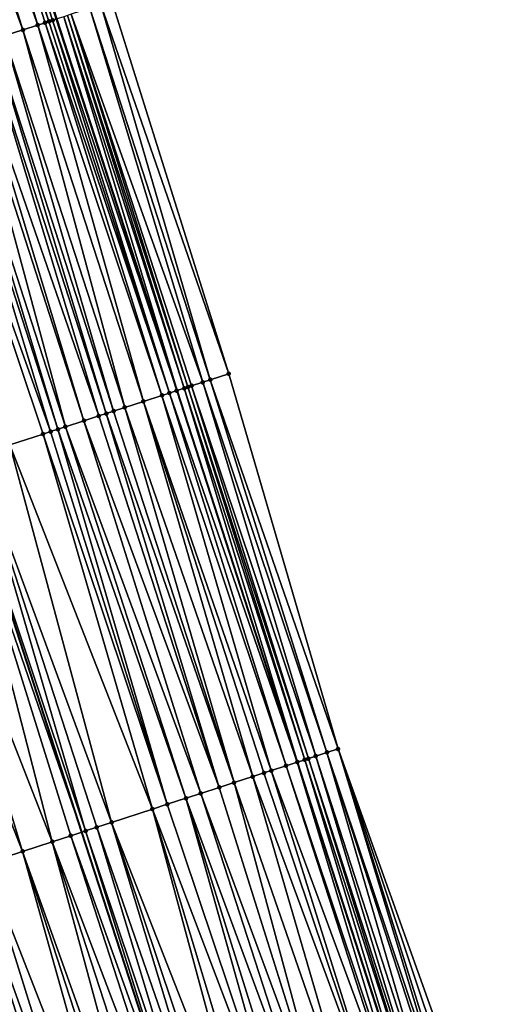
# Model space of a CAD drawing. Header units: feet. Extents: x 2004186 to 2014793, y 836912 to 864902.
# Tile 838 of 974: x 2004529 to 2004554, y 859031 to 859082. Entities that reach past the tile are written whole.
import ezdxf

# ---------------------------------------------------------------- set-up
doc = ezdxf.new("R2010")
doc.units = ezdxf.units.FT
doc.header["$LTSCALE"] = 100
doc.header["$MEASUREMENT"] = 0
for name, color, linetype, lineweight in [('EP_Travel Lane', 5, 'Continuous', 40), ('GPL_Skip Line', 2, 'Continuous', 40), ('Road Shots', 4, 'Continuous', 200), ('Road X-Section', 30, 'Continuous', 13)]:
    doc.layers.add(name, color=color, linetype=linetype, lineweight=lineweight)
doc.layers.add('I-77 SB_MM21-27-Surface-Border', color=7, linetype='Continuous')
doc.layers.add('I-77 SB_MM21-27-Surface-TIN', color=7, linetype='Continuous')

msp = doc.modelspace()

# ---------------------------------------------------------------- linework, layer by layer
at = {"layer": 'EP_Travel Lane'}
msp.add_polyline3d([(2004611.05073845, 858834.3353177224, 450.809887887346), (2004604.904946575, 858853.3668425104, 450.6313868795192), (2004598.75915778, 858872.3983577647, 450.4519635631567), (2004592.613442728, 858891.4296446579, 450.2502030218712), (2004586.467838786, 858910.4605874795, 450.014829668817), (2004580.322293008, 858929.491350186, 449.7618389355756), (2004574.17668532, 858948.5223046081, 449.5275945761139), (2004568.011584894, 858967.5560567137, 449.3092395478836), (2004561.847882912, 858986.5815319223, 449.1081062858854), (2004555.684214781, 859005.6069026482, 448.8968775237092), (2004549.520720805, 859024.6317358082, 448.6337080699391), (2004543.357037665, 859043.6571528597, 448.4269492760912), (2004537.193351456, 859062.6825793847, 448.2211025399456), (2004531.029666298, 859081.7080026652, 448.014952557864), (2004524.865823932, 859100.7339112, 447.8556761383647), (2004518.74471886, 859119.7364607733, 447.7203524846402), (2004512.616897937, 859138.7738750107, 447.5539477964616), (2004506.489054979, 859157.8113577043, 447.3980261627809), (2004500.361281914, 859176.8486232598, 447.2088581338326), (2004494.264296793, 859195.8284650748, 447.0465477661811), (2004488.171829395, 859214.8773456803, 446.8647979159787), (2004482.07930807, 859233.9263948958, 446.7118126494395), (2004475.98675831, 859252.9755330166, 446.5739951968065), (2004470.027193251, 859271.9272233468, 446.4479969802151)], dxfattribs=at)
at = {"layer": 'GPL_Skip Line'}
msp.add_polyline3d([(2004600.144751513, 858830.8070277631, 451.0318982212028), (2004593.984853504, 858849.8338164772, 450.8384232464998), (2004587.824933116, 858868.8606743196, 450.651705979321), (2004581.665053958, 858887.8874048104, 450.4525393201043), (2004575.505346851, 858906.913603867, 450.2014217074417), (2004569.345699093, 858925.939619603, 449.9323833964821), (2004563.185962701, 858944.965909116, 449.6901084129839), (2004557.013036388, 858963.9881491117, 449.4678987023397), (2004550.839239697, 858983.0100203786, 449.2381246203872), (2004544.665458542, 859002.0318437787, 449.0037253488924), (2004538.491816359, 859021.0532389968, 448.7279527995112), (2004532.318022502, 859040.0751015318, 448.4973349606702), (2004526.144169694, 859059.0971456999, 448.2842675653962), (2004519.970243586, 859078.1194157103, 448.0930222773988), (2004513.796193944, 859097.1420663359, 447.9385541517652), (2004507.673925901, 859116.181789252, 447.8432484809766), (2004501.558497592, 859135.2231480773, 447.6719201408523), (2004495.443004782, 859154.2647077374, 447.5313333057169), (2004489.327486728, 859173.3063459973, 447.4027776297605), (2004483.245041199, 859192.3583882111, 447.2583316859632), (2004477.23562986, 859211.4338076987, 447.134447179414), (2004471.226203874, 859230.5092736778, 447.0184828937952), (2004465.216785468, 859249.5847155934, 446.8984191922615), (2004459.266163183, 859268.6782788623, 446.7735468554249)], dxfattribs=at)
at = {"layer": 'I-77 SB_MM21-27-Surface-Border', "color": 3, "linetype": 'ByBlock', "lineweight": -2}
msp.add_polyline3d([(2004472.4773432, 859272.6663528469, 446.2902183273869), (2004478.189264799, 859253.6681932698, 446.3872762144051), (2004484.389439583, 859234.652851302, 446.5081358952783), (2004490.589518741, 859215.637812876, 446.680707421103), (2004496.980352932, 859196.6828786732, 446.854806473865), (2004503.22893318, 859177.7683850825, 447.0383335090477), (2004509.34435858, 859158.7270353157, 447.2110499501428), (2004515.459768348, 859139.6857342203, 447.3912133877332), (2004521.575246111, 859120.6442214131, 447.5389734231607), (2004527.683948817, 859101.6465388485, 447.6780818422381), (2004533.857993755, 859082.6239027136, 447.8339510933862), (2004539.841598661, 859063.5401678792, 448.0519747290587), (2004545.444640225, 859044.3332597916, 448.3000429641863), (2004552.189291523, 859025.4961188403, 448.4819144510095), (2004558.553373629, 859006.5358226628, 448.6955618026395), (2004564.727175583, 858987.5139351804, 448.9237640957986), (2004570.901104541, 858968.4916563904, 449.1141541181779), (2004577.077379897, 858949.4590754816, 449.3218534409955), (2004583.237223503, 858930.4324548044, 449.5317550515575), (2004589.396965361, 858911.406148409, 449.7723916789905), (2004595.556651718, 858892.3800134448, 450.0297687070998), (2004601.335895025, 858873.2303341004, 450.2538553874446), (2004607.305443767, 858854.142167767, 450.4692363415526), (2004612.704133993, 858834.8692839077, 450.6932272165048)], dxfattribs=at)
at = {"layer": 'I-77 SB_MM21-27-Surface-TIN', "color": 128, "linetype": 'ByBlock', "lineweight": -2}
for points in [[(2004524.639618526, 859100.6606092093, 447.8658101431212), (2004524.259119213, 859100.5372386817, 447.8767803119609), (2004530.62341437, 859081.5762860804, 448.0269970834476)], [(2004524.639618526, 859100.6606092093, 447.8658101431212), (2004530.813661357, 859081.6379795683, 448.0223066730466), (2004531.003915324, 859081.6996515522, 448.0155384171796)], [(2004524.639618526, 859100.6606092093, 447.8658101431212), (2004530.62341437, 859081.5762860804, 448.0269970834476), (2004530.813661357, 859081.6379795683, 448.0223066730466)], [(2004523.307916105, 859100.2286731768, 447.8907567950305), (2004522.356749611, 859099.9199948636, 447.8938330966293), (2004529.291713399, 859081.1443455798, 448.0515118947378)], [(2004523.878626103, 859100.4138490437, 447.8859039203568), (2004523.307916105, 859100.2286731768, 447.8907567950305), (2004530.052661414, 859081.3912425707, 448.0446390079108)], [(2004523.307916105, 859100.2286731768, 447.8907567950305), (2004529.291713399, 859081.1443455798, 448.0515118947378), (2004530.052661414, 859081.3912425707, 448.0446390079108)], [(2004524.259119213, 859100.5372386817, 447.8767803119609), (2004523.878626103, 859100.4138490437, 447.8859039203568), (2004530.052661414, 859081.3912425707, 448.0446390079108)], [(2004524.259119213, 859100.5372386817, 447.8767803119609), (2004530.433160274, 859081.5146144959, 448.0338039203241), (2004530.62341437, 859081.5762860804, 448.0269970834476)], [(2004524.259119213, 859100.5372386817, 447.8767803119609), (2004530.052661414, 859081.3912425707, 448.0446390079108), (2004530.433160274, 859081.5146144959, 448.0338039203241)], [(2004522.356749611, 859099.9199948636, 447.8938330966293), (2004528.340547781, 859080.8356645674, 448.0543273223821), (2004529.291713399, 859081.1443455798, 448.0515118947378)], [(2004533.857993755, 859082.6239027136, 447.8339510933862), (2004533.287169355, 859082.4390793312, 447.8728629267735), (2004539.841598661, 859063.5401678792, 448.0519747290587)], [(2004532.716365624, 859082.254192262, 447.9056210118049), (2004531.764950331, 859081.9462805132, 447.9827669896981), (2004538.509690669, 859063.1088652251, 448.1381224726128)], [(2004533.287169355, 859082.4390793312, 447.8728629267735), (2004532.716365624, 859082.254192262, 447.9056210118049), (2004538.890236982, 859063.2320909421, 448.1131597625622)], [(2004532.716365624, 859082.254192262, 447.9056210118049), (2004538.509690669, 859063.1088652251, 448.1381224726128), (2004538.890236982, 859063.2320909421, 448.1131597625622)], [(2004533.287169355, 859082.4390793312, 447.8728629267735), (2004538.890236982, 859063.2320909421, 448.1131597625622), (2004539.841598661, 859063.5401678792, 448.0519747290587)], [(2004530.433160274, 859081.5146144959, 448.0338039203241), (2004530.052661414, 859081.3912425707, 448.0446390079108), (2004536.41677836, 859062.4308390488, 448.2479050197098)], [(2004530.62341437, 859081.5762860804, 448.0269970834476), (2004530.433160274, 859081.5146144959, 448.0338039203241), (2004536.797276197, 859062.5542141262, 448.2373743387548)], [(2004530.433160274, 859081.5146144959, 448.0338039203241), (2004536.41677836, 859062.4308390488, 448.2479050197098), (2004536.797276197, 859062.5542141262, 448.2373743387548)], [(2004530.813661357, 859081.6379795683, 448.0223066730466), (2004530.62341437, 859081.5762860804, 448.0269970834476), (2004536.797276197, 859062.5542141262, 448.2373743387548)], [(2004531.003915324, 859081.6996515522, 448.0155384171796), (2004530.813661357, 859081.6379795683, 448.0223066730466), (2004537.17779177, 859062.6775345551, 448.2215632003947)], [(2004530.813661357, 859081.6379795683, 448.0223066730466), (2004536.797276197, 859062.5542141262, 448.2373743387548), (2004537.17779177, 859062.6775345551, 448.2215632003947)], [(2004531.003915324, 859081.6996515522, 448.0155384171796), (2004537.17779177, 859062.6775345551, 448.2215632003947), (2004531.029666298, 859081.7080026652, 448.014952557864)], [(2004531.384406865, 859081.8230460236, 448.0068818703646), (2004531.029666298, 859081.7080026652, 448.014952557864), (2004537.193351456, 859062.6825793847, 448.2211025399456)], [(2004537.17779177, 859062.6775345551, 448.2215632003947), (2004537.193351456, 859062.6825793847, 448.2211025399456), (2004531.029666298, 859081.7080026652, 448.014952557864)], [(2004531.574673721, 859081.8846782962, 447.9962764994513), (2004531.384406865, 859081.8230460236, 448.0068818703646), (2004537.558292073, 859062.800902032, 448.2102980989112)], [(2004531.384406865, 859081.8230460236, 448.0068818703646), (2004537.193351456, 859062.6825793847, 448.2211025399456), (2004537.558292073, 859062.800902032, 448.2102980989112)], [(2004531.764950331, 859081.9462805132, 447.9827669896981), (2004531.574673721, 859081.8846782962, 447.9962764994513), (2004537.748557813, 859062.862537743, 448.2000248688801)], [(2004531.574673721, 859081.8846782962, 447.9962764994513), (2004537.558292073, 859062.800902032, 448.2102980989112), (2004537.748557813, 859062.862537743, 448.2000248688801)], [(2004531.764950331, 859081.9462805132, 447.9827669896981), (2004537.938833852, 859062.9241417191, 448.1866852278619), (2004538.509690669, 859063.1088652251, 448.1381224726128)], [(2004531.764950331, 859081.9462805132, 447.9827669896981), (2004537.748557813, 859062.862537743, 448.2000248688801), (2004537.938833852, 859062.9241417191, 448.1866852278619)], [(2004529.291713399, 859081.1443455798, 448.0515118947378), (2004528.340547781, 859080.8356645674, 448.0543273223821), (2004534.514402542, 859061.8136143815, 448.2668091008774)], [(2004530.052661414, 859081.3912425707, 448.0446390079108), (2004529.291713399, 859081.1443455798, 448.0515118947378), (2004535.465580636, 859062.1222569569, 448.260279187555)], [(2004529.291713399, 859081.1443455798, 448.0515118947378), (2004534.514402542, 859061.8136143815, 448.2668091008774), (2004535.465580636, 859062.1222569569, 448.260279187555)], [(2004530.052661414, 859081.3912425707, 448.0446390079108), (2004535.465580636, 859062.1222569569, 448.260279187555), (2004536.41677836, 859062.4308390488, 448.2479050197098)], [(2004527.389375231, 859080.5270049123, 448.0592064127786), (2004526.628434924, 859080.2800841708, 448.063784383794), (2004533.182776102, 859061.3814442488, 448.2691362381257)], [(2004527.769839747, 859080.65048265, 448.0585955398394), (2004527.389375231, 859080.5270049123, 448.0592064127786), (2004533.563239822, 859061.5049244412, 448.268762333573)], [(2004527.389375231, 859080.5270049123, 448.0592064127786), (2004533.182776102, 859061.3814442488, 448.2691362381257), (2004533.563239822, 859061.5049244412, 448.268762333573)], [(2004528.340547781, 859080.8356645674, 448.0543273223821), (2004527.769839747, 859080.65048265, 448.0585955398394), (2004533.943714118, 859061.628372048, 448.2652398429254)], [(2004527.769839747, 859080.65048265, 448.0585955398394), (2004533.563239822, 859061.5049244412, 448.268762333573), (2004533.943714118, 859061.628372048, 448.2652398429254)], [(2004528.340547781, 859080.8356645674, 448.0543273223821), (2004533.943714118, 859061.628372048, 448.2652398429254), (2004534.514402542, 859061.8136143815, 448.2668091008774)], [(2004526.247969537, 859080.1566091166, 448.0646545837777), (2004525.296799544, 859079.8479415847, 448.0687725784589), (2004531.470680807, 859060.8258097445, 448.2733659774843)], [(2004526.628434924, 859080.2800841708, 448.063784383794), (2004526.247969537, 859080.1566091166, 448.0646545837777), (2004532.421841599, 859061.1345056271, 448.2719869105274)], [(2004526.247969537, 859080.1566091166, 448.0646545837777), (2004531.470680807, 859060.8258097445, 448.2733659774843), (2004532.421841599, 859061.1345056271, 448.2719869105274)], [(2004526.628434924, 859080.2800841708, 448.063784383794), (2004532.421841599, 859061.1345056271, 448.2719869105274), (2004533.182776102, 859061.3814442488, 448.2691362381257)], [(2004524.916328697, 859079.7244833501, 448.071267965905), (2004523.965159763, 859079.4158125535, 448.0750705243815), (2004530.709739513, 859060.5788920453, 448.2782382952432)], [(2004525.296799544, 859079.8479415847, 448.0687725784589), (2004524.916328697, 859079.7244833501, 448.071267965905), (2004531.090202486, 859060.7023745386, 448.2780867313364)], [(2004524.916328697, 859079.7244833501, 448.071267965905), (2004530.709739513, 859060.5788920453, 448.2782382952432), (2004531.090202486, 859060.7023745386, 448.2780867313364)], [(2004525.296799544, 859079.8479415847, 448.0687725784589), (2004531.090202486, 859060.7023745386, 448.2780867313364), (2004531.470680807, 859060.8258097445, 448.2733659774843)], [(2004523.965159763, 859079.4158125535, 448.0750705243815), (2004530.32927211, 859060.4554231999, 448.2797085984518), (2004530.709739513, 859060.5788920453, 448.2782382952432)], [(2004523.965159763, 859079.4158125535, 448.0750705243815), (2004528.617192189, 859059.8997413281, 448.2793614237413), (2004530.32927211, 859060.4554231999, 448.2797085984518)], [(2004539.841598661, 859063.5401678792, 448.0519747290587), (2004538.890236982, 859063.2320909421, 448.1131597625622), (2004545.444640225, 859044.3332597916, 448.3000429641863)], [(2004537.748557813, 859062.862537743, 448.2000248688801), (2004537.558292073, 859062.800902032, 448.2102980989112), (2004543.732166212, 859043.7787921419, 448.4170199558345)], [(2004537.938833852, 859062.9241417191, 448.1866852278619), (2004537.748557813, 859062.862537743, 448.2000248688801), (2004543.922427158, 859043.8404426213, 448.4081738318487)], [(2004537.748557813, 859062.862537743, 448.2000248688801), (2004543.732166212, 859043.7787921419, 448.4170199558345), (2004543.922427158, 859043.8404426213, 448.4081738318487)], [(2004538.509690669, 859063.1088652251, 448.1381224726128), (2004537.938833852, 859062.9241417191, 448.1866852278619), (2004544.3029756, 859043.9636617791, 448.3825774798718)], [(2004537.938833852, 859062.9241417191, 448.1866852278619), (2004543.922427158, 859043.8404426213, 448.4081738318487), (2004544.3029756, 859043.9636617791, 448.3825774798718)], [(2004538.890236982, 859063.2320909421, 448.1131597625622), (2004538.509690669, 859063.1088652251, 448.1381224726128), (2004544.873827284, 859044.1484011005, 448.3355431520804)], [(2004538.509690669, 859063.1088652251, 448.1381224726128), (2004544.3029756, 859043.9636617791, 448.3825774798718), (2004544.873827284, 859044.1484011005, 448.3355431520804)], [(2004538.890236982, 859063.2320909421, 448.1131597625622), (2004544.873827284, 859044.1484011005, 448.3355431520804), (2004545.444640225, 859044.3332597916, 448.3000429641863)], [(2004536.41677836, 859062.4308390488, 448.2479050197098), (2004535.465580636, 859062.1222569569, 448.260279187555), (2004542.019956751, 859043.2235093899, 448.4552372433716)], [(2004536.797276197, 859062.5542141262, 448.2373743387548), (2004536.41677836, 859062.4308390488, 448.2479050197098), (2004542.780918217, 859043.4703649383, 448.4443598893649)], [(2004536.41677836, 859062.4308390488, 448.2479050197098), (2004542.019956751, 859043.2235093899, 448.4552372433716), (2004542.780918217, 859043.4703649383, 448.4443598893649)], [(2004537.17779177, 859062.6775345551, 448.2215632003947), (2004536.797276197, 859062.5542141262, 448.2373743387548), (2004543.351669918, 859043.6554123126, 448.427091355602)], [(2004536.797276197, 859062.5542141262, 448.2373743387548), (2004542.780918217, 859043.4703649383, 448.4443598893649), (2004543.351669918, 859043.6554123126, 448.427091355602)], [(2004537.17779177, 859062.6775345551, 448.2215632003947), (2004543.351669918, 859043.6554123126, 448.427091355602), (2004537.193351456, 859062.6825793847, 448.2211025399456)], [(2004537.558292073, 859062.800902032, 448.2102980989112), (2004537.193351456, 859062.6825793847, 448.2211025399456), (2004543.357037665, 859043.6571528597, 448.4269492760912)], [(2004543.351669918, 859043.6554123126, 448.427091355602), (2004543.357037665, 859043.6571528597, 448.4269492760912), (2004537.193351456, 859062.6825793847, 448.2211025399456)], [(2004537.558292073, 859062.800902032, 448.2102980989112), (2004543.357037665, 859043.6571528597, 448.4269492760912), (2004543.732166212, 859043.7787921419, 448.4170199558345)], [(2004534.514402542, 859061.8136143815, 448.2668091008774), (2004533.943714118, 859061.628372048, 448.2652398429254), (2004540.117584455, 859042.6062738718, 448.4730920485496)], [(2004535.465580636, 859062.1222569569, 448.260279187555), (2004534.514402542, 859061.8136143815, 448.2668091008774), (2004541.068781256, 859042.9148588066, 448.460992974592)], [(2004534.514402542, 859061.8136143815, 448.2668091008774), (2004540.117584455, 859042.6062738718, 448.4730920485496), (2004541.068781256, 859042.9148588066, 448.460992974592)], [(2004535.465580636, 859062.1222569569, 448.260279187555), (2004541.639484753, 859043.100054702, 448.458075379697), (2004542.019956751, 859043.2235093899, 448.4552372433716)], [(2004535.465580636, 859062.1222569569, 448.260279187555), (2004541.068781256, 859042.9148588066, 448.460992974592), (2004541.639484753, 859043.100054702, 448.458075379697)], [(2004533.182776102, 859061.3814442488, 448.2691362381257), (2004532.421841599, 859061.1345056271, 448.2719869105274), (2004539.356637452, 859042.3593737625, 448.4796636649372)], [(2004533.563239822, 859061.5049244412, 448.268762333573), (2004533.182776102, 859061.3814442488, 448.2691362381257), (2004539.356637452, 859042.3593737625, 448.4796636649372)], [(2004533.943714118, 859061.628372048, 448.2652398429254), (2004533.563239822, 859061.5049244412, 448.268762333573), (2004540.117584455, 859042.6062738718, 448.4730920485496)], [(2004533.563239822, 859061.5049244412, 448.268762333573), (2004539.356637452, 859042.3593737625, 448.4796636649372), (2004540.117584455, 859042.6062738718, 448.4730920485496)], [(2004531.470680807, 859060.8258097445, 448.2733659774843), (2004531.090202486, 859060.7023745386, 448.2780867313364), (2004537.64455154, 859041.8037103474, 448.4810991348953)], [(2004532.421841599, 859061.1345056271, 448.2719869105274), (2004531.470680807, 859060.8258097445, 448.2733659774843), (2004538.405481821, 859042.0506619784, 448.4795058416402)], [(2004531.470680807, 859060.8258097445, 448.2733659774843), (2004537.64455154, 859041.8037103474, 448.4810991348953), (2004538.405481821, 859042.0506619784, 448.4795058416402)], [(2004532.421841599, 859061.1345056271, 448.2719869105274), (2004538.405481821, 859042.0506619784, 448.4795058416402), (2004539.356637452, 859042.3593737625, 448.4796636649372)], [(2004530.32927211, 859060.4554231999, 448.2797085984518), (2004528.617192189, 859059.8997413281, 448.2793614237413), (2004535.932461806, 859041.2480587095, 448.4836725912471)], [(2004530.709739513, 859060.5788920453, 448.2782382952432), (2004530.32927211, 859060.4554231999, 448.2797085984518), (2004536.693386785, 859041.4950266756, 448.4836576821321)], [(2004530.32927211, 859060.4554231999, 448.2797085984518), (2004535.932461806, 859041.2480587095, 448.4836725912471), (2004536.693386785, 859041.4950266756, 448.4836576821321)], [(2004531.090202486, 859060.7023745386, 448.2780867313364), (2004530.709739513, 859060.5788920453, 448.2782382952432), (2004536.693386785, 859041.4950266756, 448.4836576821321)], [(2004531.090202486, 859060.7023745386, 448.2780867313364), (2004536.693386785, 859041.4950266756, 448.4836576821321), (2004537.64455154, 859041.8037103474, 448.4810991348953)], [(2004528.617192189, 859059.8997413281, 448.2793614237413), (2004526.905084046, 859059.3441464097, 448.2874161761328), (2004533.839897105, 859040.5689615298, 448.4899679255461)], [(2004528.617192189, 859059.8997413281, 448.2793614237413), (2004533.839897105, 859040.5689615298, 448.4899679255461), (2004535.932461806, 859041.2480587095, 448.4836725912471)], [(2004526.905084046, 859059.3441464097, 448.2874161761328), (2004526.144169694, 859059.0971456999, 448.2842675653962), (2004532.508248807, 859040.1368587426, 448.4988018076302)], [(2004526.905084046, 859059.3441464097, 448.2874161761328), (2004533.078956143, 859040.3220428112, 448.4947414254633), (2004533.839897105, 859040.5689615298, 448.4899679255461)], [(2004526.905084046, 859059.3441464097, 448.2874161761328), (2004532.508248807, 859040.1368587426, 448.4988018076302), (2004533.078956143, 859040.3220428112, 448.4947414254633)], [(2004525.763712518, 859058.9736453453, 448.2826932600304), (2004523.480931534, 859058.2327600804, 448.284539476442), (2004530.79620874, 859039.5810540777, 448.4865889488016)], [(2004525.763712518, 859058.9736453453, 448.2826932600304), (2004532.318022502, 859040.0751015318, 448.4973349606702), (2004526.144169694, 859059.0971456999, 448.2842675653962)], [(2004525.763712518, 859058.9736453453, 448.2826932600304), (2004531.747343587, 859039.8898298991, 448.4929344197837), (2004532.318022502, 859040.0751015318, 448.4973349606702)], [(2004525.763712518, 859058.9736453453, 448.2826932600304), (2004530.79620874, 859039.5810540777, 448.4865889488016), (2004531.747343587, 859039.8898298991, 448.4929344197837)], [(2004532.508248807, 859040.1368587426, 448.4988018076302), (2004526.144169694, 859059.0971456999, 448.2842675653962), (2004532.318022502, 859040.0751015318, 448.4973349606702)], [(2004523.480931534, 859058.2327600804, 448.284539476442), (2004521.959083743, 859057.7388174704, 448.2839247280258), (2004529.274395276, 859039.0870057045, 448.4757541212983)], [(2004523.480931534, 859058.2327600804, 448.284539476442), (2004529.274395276, 859039.0870057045, 448.4757541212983), (2004530.79620874, 859039.5810540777, 448.4865889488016)], [(2004521.959083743, 859057.7388174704, 448.2839247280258), (2004527.372088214, 859038.4695691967, 448.4741881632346), (2004529.274395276, 859039.0870057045, 448.4757541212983)], [(2004545.444640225, 859044.3332597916, 448.3000429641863), (2004544.873827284, 859044.1484011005, 448.3355431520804), (2004551.237988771, 859025.1878603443, 448.5255557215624)], [(2004545.444640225, 859044.3332597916, 448.3000429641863), (2004551.808754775, 859025.3728636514, 448.504029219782), (2004552.189291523, 859025.4961188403, 448.4819144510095)], [(2004545.444640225, 859044.3332597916, 448.3000429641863), (2004551.428248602, 859025.2495142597, 448.5170416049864), (2004551.808754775, 859025.3728636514, 448.504029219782)], [(2004545.444640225, 859044.3332597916, 448.3000429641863), (2004551.237988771, 859025.1878603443, 448.5255557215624), (2004551.428248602, 859025.2495142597, 448.5170416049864)], [(2004543.351669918, 859043.6554123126, 448.427091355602), (2004542.780918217, 859043.4703649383, 448.4443598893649), (2004549.14502352, 859024.5099972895, 448.6510987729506)], [(2004543.351669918, 859043.6554123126, 448.427091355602), (2004549.520720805, 859024.6317358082, 448.6337080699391), (2004543.357037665, 859043.6571528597, 448.4269492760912)], [(2004543.351669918, 859043.6554123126, 448.427091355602), (2004549.14502352, 859024.5099972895, 448.6510987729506), (2004549.520720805, 859024.6317358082, 448.6337080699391)], [(2004543.732166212, 859043.7787921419, 448.4170199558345), (2004543.357037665, 859043.6571528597, 448.4269492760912), (2004549.525545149, 859024.6332990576, 448.633484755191)], [(2004549.525545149, 859024.6332990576, 448.633484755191), (2004543.357037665, 859043.6571528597, 448.4269492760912), (2004549.520720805, 859024.6317358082, 448.6337080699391)], [(2004543.922427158, 859043.8404426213, 448.4081738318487), (2004543.732166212, 859043.7787921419, 448.4170199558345), (2004549.906030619, 859024.7567122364, 448.6266358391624)], [(2004543.732166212, 859043.7787921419, 448.4170199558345), (2004549.525545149, 859024.6332990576, 448.633484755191), (2004549.906030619, 859024.7567122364, 448.6266358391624)], [(2004544.3029756, 859043.9636617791, 448.3825774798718), (2004543.922427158, 859043.8404426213, 448.4081738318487), (2004550.096288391, 859024.818372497, 448.6187348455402)], [(2004543.922427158, 859043.8404426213, 448.4081738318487), (2004549.906030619, 859024.7567122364, 448.6266358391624), (2004550.096288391, 859024.818372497, 448.6187348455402)], [(2004544.873827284, 859044.1484011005, 448.3355431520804), (2004544.3029756, 859043.9636617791, 448.3825774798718), (2004550.476851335, 859024.9415469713, 448.5888209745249)], [(2004544.3029756, 859043.9636617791, 448.3825774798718), (2004550.096288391, 859024.818372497, 448.6187348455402), (2004550.476851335, 859024.9415469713, 448.5888209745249)], [(2004544.873827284, 859044.1484011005, 448.3355431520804), (2004551.047713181, 859025.1262549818, 448.5387612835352), (2004551.237988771, 859025.1878603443, 448.5255557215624)], [(2004544.873827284, 859044.1484011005, 448.3355431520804), (2004550.476851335, 859024.9415469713, 448.5888209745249), (2004551.047713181, 859025.1262549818, 448.5387612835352)], [(2004542.019956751, 859043.2235093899, 448.4552372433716), (2004541.639484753, 859043.100054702, 448.458075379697), (2004548.003575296, 859024.1397325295, 448.6692082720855)], [(2004542.780918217, 859043.4703649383, 448.4443598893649), (2004542.019956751, 859043.2235093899, 448.4552372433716), (2004548.95477048, 859024.448322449, 448.6575910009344)], [(2004542.019956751, 859043.2235093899, 448.4552372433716), (2004548.003575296, 859024.1397325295, 448.6692082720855), (2004548.95477048, 859024.448322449, 448.6575910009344)], [(2004542.780918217, 859043.4703649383, 448.4443598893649), (2004548.95477048, 859024.448322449, 448.6575910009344), (2004549.14502352, 859024.5099972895, 448.6510987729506)], [(2004541.068781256, 859042.9148588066, 448.460992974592), (2004540.117584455, 859042.6062738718, 448.4730920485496), (2004546.671921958, 859023.7076452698, 448.679542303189)], [(2004541.639484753, 859043.100054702, 448.458075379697), (2004541.068781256, 859042.9148588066, 448.460992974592), (2004548.003575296, 859024.1397325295, 448.6692082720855)], [(2004541.068781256, 859042.9148588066, 448.460992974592), (2004546.671921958, 859023.7076452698, 448.679542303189), (2004548.003575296, 859024.1397325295, 448.6692082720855)], [(2004539.356637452, 859042.3593737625, 448.4796636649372), (2004538.405481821, 859042.0506619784, 448.4795058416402), (2004545.340270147, 859023.275553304, 448.6894216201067)], [(2004540.117584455, 859042.6062738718, 448.4730920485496), (2004539.356637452, 859042.3593737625, 448.4796636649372), (2004545.340270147, 859023.275553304, 448.6894216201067)], [(2004540.117584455, 859042.6062738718, 448.4730920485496), (2004545.340270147, 859023.275553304, 448.6894216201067), (2004546.671921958, 859023.7076452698, 448.679542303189)], [(2004537.64455154, 859041.8037103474, 448.4810991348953), (2004536.693386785, 859041.4950266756, 448.4836576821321), (2004543.057456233, 859022.5347694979, 448.7010700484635)], [(2004538.405481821, 859042.0506619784, 448.4795058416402), (2004537.64455154, 859041.8037103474, 448.4810991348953), (2004544.579329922, 859023.0286323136, 448.6939754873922)], [(2004537.64455154, 859041.8037103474, 448.4810991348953), (2004543.62816069, 859022.7199624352, 448.6978666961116), (2004544.579329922, 859023.0286323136, 448.6939754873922)], [(2004537.64455154, 859041.8037103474, 448.4810991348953), (2004543.057456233, 859022.5347694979, 448.7010700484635), (2004543.62816069, 859022.7199624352, 448.6978666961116)], [(2004538.405481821, 859042.0506619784, 448.4795058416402), (2004544.579329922, 859023.0286323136, 448.6939754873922), (2004545.340270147, 859023.275553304, 448.6894216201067)], [(2004535.932461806, 859041.2480587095, 448.4836725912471), (2004533.839897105, 859040.5689615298, 448.4899679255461), (2004541.155090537, 859021.9175136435, 448.7169595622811)], [(2004536.693386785, 859041.4950266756, 448.4836576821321), (2004535.932461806, 859041.2480587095, 448.4836725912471), (2004543.057456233, 859022.5347694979, 448.7010700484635)], [(2004535.932461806, 859041.2480587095, 448.4836725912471), (2004541.725806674, 859022.102670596, 448.7102791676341), (2004543.057456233, 859022.5347694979, 448.7010700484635)], [(2004535.932461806, 859041.2480587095, 448.4836725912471), (2004541.155090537, 859021.9175136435, 448.7169595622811), (2004541.725806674, 859022.102670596, 448.7102791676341)], [(2004532.508248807, 859040.1368587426, 448.4988018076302), (2004532.318022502, 859040.0751015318, 448.4973349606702), (2004538.491816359, 859021.0532389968, 448.7279527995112)], [(2004533.078956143, 859040.3220428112, 448.4947414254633), (2004532.508248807, 859040.1368587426, 448.4988018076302), (2004538.872276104, 859021.1767314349, 448.728762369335)], [(2004532.508248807, 859040.1368587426, 448.4988018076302), (2004538.491816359, 859021.0532389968, 448.7279527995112), (2004538.872276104, 859021.1767314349, 448.728762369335)], [(2004533.839897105, 859040.5689615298, 448.4899679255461), (2004533.078956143, 859040.3220428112, 448.4947414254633), (2004539.633221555, 859021.4236363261, 448.7226528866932)], [(2004533.078956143, 859040.3220428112, 448.4947414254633), (2004538.872276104, 859021.1767314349, 448.728762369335), (2004539.633221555, 859021.4236363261, 448.7226528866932)], [(2004533.839897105, 859040.5689615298, 448.4899679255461), (2004540.203912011, 859021.6088724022, 448.7236178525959), (2004541.155090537, 859021.9175136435, 448.7169595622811)], [(2004533.839897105, 859040.5689615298, 448.4899679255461), (2004539.633221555, 859021.4236363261, 448.7226528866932), (2004540.203912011, 859021.6088724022, 448.7236178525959)], [(2004531.747343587, 859039.8898298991, 448.4929344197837), (2004530.79620874, 859039.5810540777, 448.4865889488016), (2004537.921147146, 859020.8679374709, 448.7206637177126)], [(2004531.747343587, 859039.8898298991, 448.4929344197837), (2004538.491816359, 859021.0532389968, 448.7279527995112), (2004532.318022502, 859040.0751015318, 448.4973349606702)], [(2004531.747343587, 859039.8898298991, 448.4929344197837), (2004537.921147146, 859020.8679374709, 448.7206637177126), (2004538.491816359, 859021.0532389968, 448.7279527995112)], [(2004530.79620874, 859039.5810540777, 448.4865889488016), (2004529.274395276, 859039.0870057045, 448.4757541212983), (2004536.018840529, 859020.2504995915, 448.7189649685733)], [(2004530.79620874, 859039.5810540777, 448.4865889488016), (2004536.969981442, 859020.559256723, 448.72350465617), (2004537.921147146, 859020.8679374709, 448.7206637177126)], [(2004530.79620874, 859039.5810540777, 448.4865889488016), (2004536.018840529, 859020.2504995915, 448.7189649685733), (2004536.969981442, 859020.559256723, 448.72350465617)], [(2004529.274395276, 859039.0870057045, 448.4757541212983), (2004527.372088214, 859038.4695691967, 448.4741881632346), (2004534.687238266, 859019.818254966, 448.7140934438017)], [(2004529.274395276, 859039.0870057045, 448.4757541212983), (2004535.448148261, 859020.0652690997, 448.7185395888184), (2004536.018840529, 859020.2504995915, 448.7189649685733)], [(2004529.274395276, 859039.0870057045, 448.4757541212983), (2004534.687238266, 859019.818254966, 448.7140934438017), (2004535.448148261, 859020.0652690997, 448.7185395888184)], [(2004526.611183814, 859038.222537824, 448.4680763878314), (2004525.469815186, 859037.8520278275, 448.4624899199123), (2004532.59471149, 859019.1390409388, 448.7090980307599)], [(2004527.372088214, 859038.4695691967, 448.4741881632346), (2004526.611183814, 859038.222537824, 448.4680763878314), (2004533.355617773, 859019.3860665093, 448.7146492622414)], [(2004526.611183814, 859038.222537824, 448.4680763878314), (2004532.59471149, 859019.1390409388, 448.7090980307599), (2004533.355617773, 859019.3860665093, 448.7146492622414)], [(2004527.372088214, 859038.4695691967, 448.4741881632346), (2004533.355617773, 859019.3860665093, 448.7146492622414), (2004534.687238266, 859019.818254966, 448.7140934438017)], [(2004525.469815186, 859037.8520278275, 448.4624899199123), (2004523.757735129, 859037.2963463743, 448.4621824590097), (2004531.453343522, 859018.7685289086, 448.7033148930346)], [(2004525.469815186, 859037.8520278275, 448.4624899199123), (2004531.833787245, 859018.8920707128, 448.7088944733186), (2004532.59471149, 859019.1390409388, 448.7090980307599)], [(2004525.469815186, 859037.8520278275, 448.4624899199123), (2004531.453343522, 859018.7685289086, 448.7033148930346), (2004531.833787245, 859018.8920707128, 448.7088944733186)], [(2004523.757735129, 859037.2963463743, 448.4621824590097), (2004528.980371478, 859017.9657778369, 448.6931997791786), (2004531.453343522, 859018.7685289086, 448.7033148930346)]]:
    msp.add_3dface(points, dxfattribs=at)
at = {"layer": 'Road Shots', "lineweight": 100}
for p in [(2004530.433160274, 859081.5146144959, 448.0338039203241), (2004530.62341437, 859081.5762860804, 448.0269970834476), (2004530.813661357, 859081.6379795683, 448.0223066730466), (2004529.291713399, 859081.1443455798, 448.0515118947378), (2004530.052661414, 859081.3912425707, 448.0446390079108), (2004539.841598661, 859063.5401678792, 448.0519747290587), (2004537.748557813, 859062.862537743, 448.2000248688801), (2004537.938833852, 859062.9241417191, 448.1866852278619), (2004538.509690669, 859063.1088652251, 448.1381224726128), (2004538.890236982, 859063.2320909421, 448.1131597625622), (2004536.41677836, 859062.4308390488, 448.2479050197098), (2004536.797276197, 859062.5542141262, 448.2373743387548), (2004537.17779177, 859062.6775345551, 448.2215632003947), (2004537.558292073, 859062.800902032, 448.2102980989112), (2004534.514402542, 859061.8136143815, 448.2668091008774), (2004535.465580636, 859062.1222569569, 448.260279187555), (2004533.182776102, 859061.3814442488, 448.2691362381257), (2004533.563239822, 859061.5049244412, 448.268762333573), (2004533.943714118, 859061.628372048, 448.2652398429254), (2004531.470680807, 859060.8258097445, 448.2733659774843), (2004532.421841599, 859061.1345056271, 448.2719869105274), (2004530.32927211, 859060.4554231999, 448.2797085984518), (2004530.709739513, 859060.5788920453, 448.2782382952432), (2004531.090202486, 859060.7023745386, 448.2780867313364), (2004545.444640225, 859044.3332597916, 448.3000429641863), (2004543.351669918, 859043.6554123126, 448.427091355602), (2004543.732166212, 859043.7787921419, 448.4170199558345), (2004543.922427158, 859043.8404426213, 448.4081738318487), (2004544.3029756, 859043.9636617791, 448.3825774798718), (2004544.873827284, 859044.1484011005, 448.3355431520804), (2004542.019956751, 859043.2235093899, 448.4552372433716), (2004542.780918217, 859043.4703649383, 448.4443598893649), (2004541.068781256, 859042.9148588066, 448.460992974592), (2004541.639484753, 859043.100054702, 448.458075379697), (2004539.356637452, 859042.3593737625, 448.4796636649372), (2004540.117584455, 859042.6062738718, 448.4730920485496), (2004537.64455154, 859041.8037103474, 448.4810991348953), (2004538.405481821, 859042.0506619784, 448.4795058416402), (2004535.932461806, 859041.2480587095, 448.4836725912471), (2004536.693386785, 859041.4950266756, 448.4836576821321), (2004532.508248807, 859040.1368587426, 448.4988018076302), (2004533.078956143, 859040.3220428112, 448.4947414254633), (2004533.839897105, 859040.5689615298, 448.4899679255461), (2004531.747343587, 859039.8898298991, 448.4929344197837), (2004530.79620874, 859039.5810540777, 448.4865889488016), (2004529.274395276, 859039.0870057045, 448.4757541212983)]:
    msp.add_point(p, dxfattribs=at)
at = {"layer": 'Road X-Section', "extrusion": (0.3086918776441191, -0.9510998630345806, 0.01088003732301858), "elevation": -198285.1730538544, "flags": 128}
msp.add_lwpolyline([(2171802.255366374, 2605.526457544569), (2171802.455366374, 2605.530776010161), (2171803.255366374, 2605.539335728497), (2171803.855366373, 2605.551615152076), (2171804.255366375, 2605.566817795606), (2171804.855366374, 2605.582909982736), (2171805.255366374, 2605.605680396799), (2171805.455366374, 2605.610252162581), (2171806.455366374, 2605.612631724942), (2171807.855366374, 2605.608530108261), (2171809.055366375, 2605.611448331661), (2171810.455366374, 2605.609476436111), (2171811.055366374, 2605.607565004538), (2171811.855366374, 2605.607865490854), (2171812.455366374, 2605.603650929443), (2171813.655366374, 2605.601610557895), (2171814.255366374, 2605.599900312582), (2171814.655366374, 2605.600821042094), (2171815.255366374, 2605.597717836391), (2171816.455366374, 2605.597880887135), (2171816.855366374, 2605.595611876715), (2171817.055366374, 2605.592786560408), (2171817.255366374, 2605.592708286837), (2171817.655366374, 2605.597329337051), (2171818.855366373, 2605.595044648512), (2171819.655366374, 2605.590876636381), (2171820.255366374, 2605.584253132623), (2171821.855366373, 2605.579376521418), (2171822.855366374, 2605.575573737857), (2171823.255366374, 2605.5730782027), (2171824.255366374, 2605.568959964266), (2171824.655366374, 2605.568089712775), (2171825.455366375, 2605.563511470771), (2171825.855366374, 2605.562900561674), (2171826.455366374, 2605.558632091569), (2171827.455366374, 2605.555816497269), (2171828.255366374, 2605.548943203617), (2171828.655366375, 2605.538107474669), (2171828.855366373, 2605.531300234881), (2171829.055366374, 2605.526609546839), (2171829.255366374, 2605.519840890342), (2171829.655366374, 2605.51118383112), (2171829.855366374, 2605.500577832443), (2171830.055366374, 2605.487067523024), (2171831.055366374, 2605.409916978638), (2171831.655366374, 2605.377156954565), (2171832.255366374, 2605.338242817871)], dxfattribs=at)
at = {"layer": 'Road X-Section', "extrusion": (0.3086918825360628, -0.9510998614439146, 0.01088003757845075), "elevation": -198265.1618812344, "flags": 128}
msp.add_lwpolyline([(2171802.256386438, 2605.461721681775), (2171803.056386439, 2605.471836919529), (2171803.456386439, 2605.482575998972), (2171804.456386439, 2605.518563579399), (2171804.856386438, 2605.540228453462), (2171805.056386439, 2605.552929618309), (2171805.256386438, 2605.563379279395), (2171805.456386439, 2605.570730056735), (2171806.456386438, 2605.579956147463), (2171807.056386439, 2605.582883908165), (2171808.056386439, 2605.582267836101), (2171808.656386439, 2605.580826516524), (2171809.456386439, 2605.586059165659), (2171810.456386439, 2605.588714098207), (2171810.856386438, 2605.586774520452), (2171811.456386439, 2605.575437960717), (2171812.256386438, 2605.574214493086), (2171812.656386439, 2605.575030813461), (2171813.256386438, 2605.570558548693), (2171814.856386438, 2605.571173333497), (2171817.256386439, 2605.569327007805), (2171818.456386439, 2605.574050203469), (2171820.256386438, 2605.565994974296), (2171822.056386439, 2605.566342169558), (2171822.456386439, 2605.564871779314), (2171822.856386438, 2605.564720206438), (2171823.256386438, 2605.55999917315), (2171824.256386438, 2605.558620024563), (2171825.056386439, 2605.555769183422), (2171825.456386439, 2605.555395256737), (2171825.856386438, 2605.55187255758), (2171826.456386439, 2605.553441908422), (2171827.456386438, 2605.546911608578), (2171828.456386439, 2605.53453670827), (2171828.856386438, 2605.524005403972), (2171829.256386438, 2605.508193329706), (2171829.656386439, 2605.496927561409), (2171829.856386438, 2605.486653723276), (2171830.056386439, 2605.473313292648), (2171830.656386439, 2605.424747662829), (2171831.056386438, 2605.399783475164), (2171832.056386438, 2605.338594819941)], dxfattribs=at)
at = {"layer": 'Road X-Section', "extrusion": (0.308691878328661, -0.9510998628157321, 0.01088003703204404), "elevation": -198245.1714937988, "flags": 128}
msp.add_lwpolyline([(2171802.655508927, 2605.428353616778), (2171802.855508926, 2605.432013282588), (2171803.855508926, 2605.463866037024), (2171804.255508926, 2605.480181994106), (2171805.255508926, 2605.512923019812), (2171805.455508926, 2605.517347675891), (2171805.855508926, 2605.519219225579), (2171807.455508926, 2605.523219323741), (2171808.655508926, 2605.53120944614), (2171810.455508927, 2605.531516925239), (2171811.655508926, 2605.537103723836), (2171812.455508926, 2605.543215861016), (2171814.455508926, 2605.544781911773), (2171816.055508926, 2605.555617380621), (2171817.055508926, 2605.56196322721), (2171817.855508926, 2605.567830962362), (2171818.455508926, 2605.563770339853), (2171819.255508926, 2605.558996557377), (2171821.455508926, 2605.552700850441), (2171822.255508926, 2605.552685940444), (2171823.255508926, 2605.550127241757), (2171824.055508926, 2605.548533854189), (2171825.055508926, 2605.548691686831), (2171825.855508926, 2605.54211968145), (2171826.855508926, 2605.530019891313), (2171827.455508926, 2605.527102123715), (2171827.855508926, 2605.524263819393), (2171828.655508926, 2605.513385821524), (2171829.255508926, 2605.496116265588), (2171829.655508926, 2605.486044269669), (2171829.855508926, 2605.477197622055), (2171830.255508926, 2605.451599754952), (2171830.855508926, 2605.404562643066), (2171831.455508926, 2605.369060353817)], dxfattribs=at)

doc.saveas('drawing.dxf')
